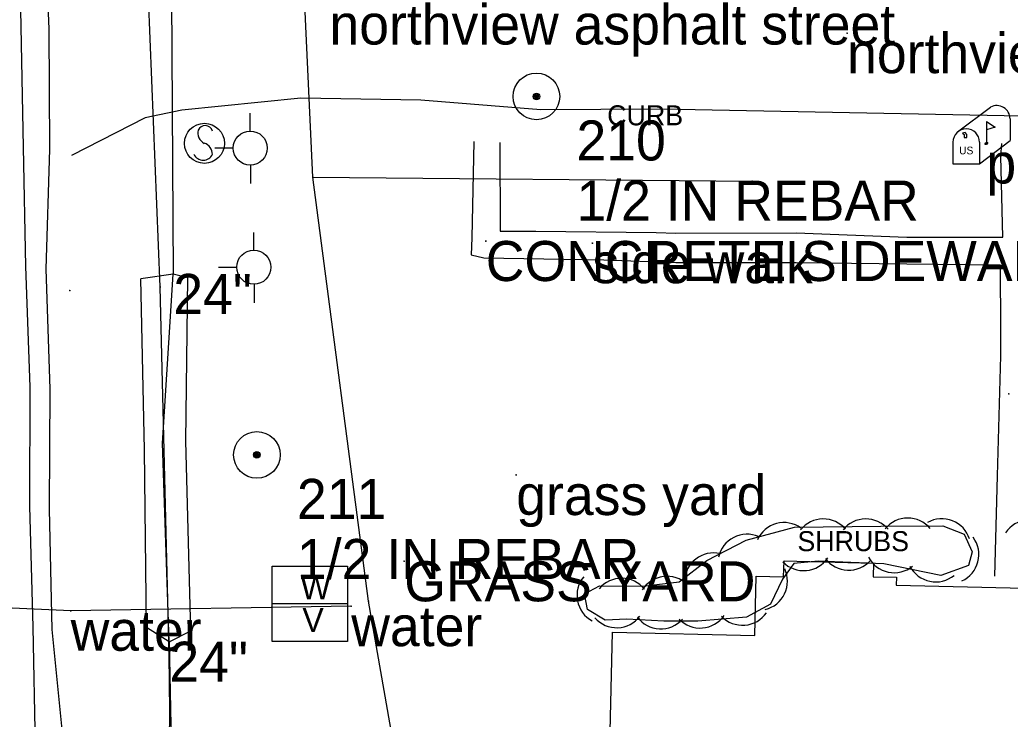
# Model space of a CAD drawing. Extents: x 1802180 to 1804859, y 572524 to 575172.
# Drawn here: x 1803540.3 to 1803663.9, y 574381.3 to 574468.6 of the extents above; entities that cross this region are included whole.
import ezdxf

# ---------------------------------------------------------------- set-up
doc = ezdxf.new("R2010")
doc.units = 0
for name, color, linetype in [('EX_EDGE_PAVEMENT', 7, 'Continuous'), ('EX_SHOULDER', 7, 'Continuous'), ('S_BUILDING', 7, 'Continuous'), ('S_CURB_ANNOT', 7, 'Continuous'), ('S_DITCHLINE', 7, 'Continuous'), ('S_DRG_PT_SYM', 7, 'Continuous'), ('S_EDGE_PAVEMENT', 7, 'Continuous'), ('S_GAS_UTILITIES', 7, 'Continuous'), ('S_IRON_PIN', 7, 'Continuous'), ('S_IRON_PIN_ANNOT', 7, 'Continuous'), ('S_MAILBOX', 7, 'Continuous'), ('S_MAILBOX_ANNOT', 7, 'Continuous'), ('S_MSC_PT_SYM', 7, 'Continuous'), ('S_SIDE_DRAIN', 7, 'Continuous'), ('S_SIDE_DRAIN_ANNOT', 7, 'Continuous'), ('S_SIDEWALK', 7, 'Continuous'), ('S_SIGN', 7, 'Continuous'), ('S_SURVEY_TEXT_ANNOT', 7, 'Continuous'), ('S_TREE', 7, 'Continuous'), ('S_TREE_ANNOT', 7, 'Continuous'), ('S_UTILITY_POLE', 7, 'Continuous'), ('S_UTL_PT_SYM', 7, 'Continuous'), ('S_WATER_UTILITIES', 7, 'Continuous'), ('S_WATER_UTILITIES_ANNOT', 7, 'Continuous')]:
    doc.layers.add(name, color=color, linetype=linetype)

msp = doc.modelspace()

# ---------------------------------------------------------------- linework, layer by layer
at = {"layer": 'EX_EDGE_PAVEMENT'}
msp.add_lwpolyline([(1803544.63, 574242.61), (1803544.37, 574257.99), (1803544.19, 574272.89), (1803543.87, 574287.78), (1803543.66, 574302.78), (1803543.33, 574317.77), (1803543.11, 574332.77), (1803542.8, 574347.86), (1803542.52, 574362.86), (1803542.22, 574377.83), (1803541.94, 574392.83), (1803541.53, 574407.91), (1803541.57, 574422.83), (1803541.02, 574437.83), (1803540.74, 574452.76), (1803540.44, 574467.76), (1803540.16, 574482.75)], dxfattribs=at)
at = {"layer": 'EX_SHOULDER'}
msp.add_lwpolyline([(1803552.79, 574218.79), (1803552.32, 574234.7), (1803552.06, 574242.54), (1803551.37, 574257.72), (1803549.28, 574272.68), (1803547.76, 574287.55), (1803546.93, 574302.58), (1803546.47, 574317.58), (1803546.25, 574332.51), (1803545.94, 574347.57), (1803546.12, 574362.56), (1803545.82, 574377.55), (1803544.33, 574392.54), (1803543.97, 574407.55), (1803544.06, 574422.58), (1803543.55, 574437.52), (1803544.01, 574452.51), (1803543.95, 574467.53), (1803543.32, 574482.51)], dxfattribs=at)
at = {"layer": 'S_BUILDING'}
msp.add_lwpolyline([(1803644.37, 574327.38), (1803619.45, 574327.96), (1803620.08, 574354.87), (1803633.31, 574354.56), (1803633.48, 574361.69), (1803613.54, 574362.15), (1803614.23, 574392.19), (1803632.02, 574391.78), (1803632.19, 574399.2), (1803635.61, 574399.12), (1803635.66, 574401.09), (1803646.83, 574400.83), (1803646.79, 574399.11), (1803649.68, 574399.05), (1803649.66, 574398.08), (1803665.66, 574397.71)], dxfattribs=at)
at = {"layer": 'S_DITCHLINE'}
for points in [[(1803558.93, 574391.01), (1803558.1, 574415.78), (1803559.43, 574436.87), (1803555.39, 574436.29)], [(1803558.93, 574391.01), (1803556.1, 574392.76), (1803555.84, 574414.97), (1803555.39, 574436.29)], [(1803558.93, 574391.01), (1803561.63, 574392.35), (1803561.01, 574416.05), (1803561.26, 574436.43), (1803559.43, 574436.87)]]:
    msp.add_lwpolyline(points, dxfattribs=at)
at = {"layer": 'S_DRG_PT_SYM'}
for points in [[(1803559.43, 574436.92), (1803559.43, 574436.97), (1803559.43, 574436.92), (1803559.38, 574436.92), (1803559.43, 574436.92), (1803559.43, 574436.87), (1803559.43, 574436.92), (1803559.48, 574436.92)], [(1803558.94, 574391.01), (1803558.94, 574391.06), (1803558.94, 574391.01), (1803558.89, 574391.01), (1803558.94, 574391.01), (1803558.94, 574390.96), (1803558.94, 574391.01), (1803558.99, 574391.01)]]:
    msp.add_lwpolyline(points, dxfattribs=at)
at = {"layer": 'S_EDGE_PAVEMENT'}
msp.add_lwpolyline([(1803725.27, 574455.86), (1803710.27, 574456.14), (1803695.27, 574456.17), (1803680.28, 574456.52), (1803665.28, 574456.6), (1803650.28, 574456.92), (1803635.28, 574457.2), (1803620.29, 574457.49), (1803605.29, 574457.42), (1803590.33, 574458.6), (1803575.34, 574458.85), (1803560.49, 574457.37), (1803555.93, 574456.41), (1803546.73, 574451.69)], dxfattribs=at)
at = {"layer": 'S_GAS_UTILITIES'}
for p, q in [((1803557.81, 574435.32), (1803555.53, 574490.96)), ((1803558.91, 574389.33), (1803557.81, 574435.32)), ((1803558.99, 574382.39), (1803558.91, 574389.33)), ((1803558.79, 574349.74), (1803558.99, 574382.39))]:
    msp.add_line(p, q, dxfattribs=at)
at = {"layer": 'S_IRON_PIN'}
for centre, radius in [((1803604.75, 574459.08), 2.91), ((1803604.75, 574459.08), 0.411), ((1803604.75, 574459.08), 0.262), ((1803604.75, 574459.08), 0.212), ((1803604.75, 574459.08), 0.145), ((1803604.75, 574459.08), 0.0822), ((1803604.75, 574459.08), 0.0581), ((1803569.86, 574414.33), 2.91), ((1803569.86, 574414.33), 0.411), ((1803569.86, 574414.33), 0.262), ((1803569.86, 574414.33), 0.212), ((1803569.86, 574414.33), 0.145), ((1803569.86, 574414.33), 0.0822), ((1803569.86, 574414.33), 0.0581)]:
    msp.add_circle(centre, radius, dxfattribs=at)
at = {"layer": 'S_MAILBOX'}
for p, q in [((1803657.3, 574454.64), (1803661.44, 574457.75)), ((1803663.87, 574456.28), (1803663.87, 574453.56)), ((1803660.92, 574455.93), (1803660.92, 574453.21)), ((1803660.07, 574450.65), (1803663.87, 574453.56)), ((1803656.75, 574453.37), (1803656.75, 574450.65)), ((1803660.07, 574453.37), (1803660.07, 574450.65)), ((1803656.75, 574450.65), (1803660.07, 574450.65))]:
    msp.add_line(p, q, dxfattribs=at)
for points in [[(1803660.92, 574455.93), (1803662.03, 574455.26), (1803660.92, 574454.92)], [(1803657.93, 574454.48), (1803658.16, 574454.34), (1803658.16, 574453.96), (1803658.46, 574453.96), (1803658.46, 574454.32), (1803658.27, 574454.57), (1803657.93, 574454.51)]]:
    msp.add_lwpolyline(points, dxfattribs=at)
for centre, end in [((1803662.21, 574456.28), 117.5718), ((1803658.41, 574453.37), 180)]:
    msp.add_arc(centre, 1.66, 0, end, dxfattribs=at)
msp.add_ellipse((1803660.92, 574453.21), major_axis=(0.145, 0.132), ratio=0.564646, dxfattribs=at)
at = {"layer": 'S_MSC_PT_SYM'}
for points in [[(1803643.53, 574466.98), (1803643.53, 574467.03), (1803643.53, 574466.98), (1803643.48, 574466.98), (1803643.53, 574466.98), (1803643.53, 574466.93), (1803643.53, 574466.98), (1803643.58, 574466.98)], [(1803598.43, 574441.03), (1803598.43, 574441.08), (1803598.43, 574441.03), (1803598.38, 574441.03), (1803598.43, 574441.03), (1803598.43, 574440.98), (1803598.43, 574441.03), (1803598.48, 574441.03)], [(1803611.74, 574440.76), (1803611.74, 574440.81), (1803611.74, 574440.76), (1803611.69, 574440.76), (1803611.74, 574440.76), (1803611.74, 574440.71), (1803611.74, 574440.76), (1803611.79, 574440.76)], [(1803663.72, 574421.96), (1803663.72, 574422.01), (1803663.72, 574421.96), (1803663.67, 574421.96), (1803663.72, 574421.96), (1803663.72, 574421.91), (1803663.72, 574421.96), (1803663.77, 574421.96)], [(1803602.24, 574411.82), (1803602.24, 574411.87), (1803602.24, 574411.82), (1803602.19, 574411.82), (1803602.24, 574411.82), (1803602.24, 574411.77), (1803602.24, 574411.82), (1803602.29, 574411.82)], [(1803588.25, 574401.05), (1803588.25, 574401.1), (1803588.25, 574401.05), (1803588.2, 574401.05), (1803588.25, 574401.05), (1803588.25, 574401), (1803588.25, 574401.05), (1803588.3, 574401.05)]]:
    msp.add_lwpolyline(points, dxfattribs=at)
at = {"layer": 'S_SIDE_DRAIN'}
for p, q in [((1803559.03, 574497.92), (1803559.43, 574436.92)), ((1803559.84, 574351.3), (1803558.94, 574391.01))]:
    msp.add_line(p, q, dxfattribs=at)
at = {"layer": 'S_SIDEWALK'}
for points in [[(1803596.96, 574453.47), (1803596.68, 574441.43), (1803596.59, 574439.29), (1803598.18, 574438.92), (1803613.18, 574438.68), (1803622.17, 574438.33), (1803637.17, 574438.33), (1803650.97, 574438.19), (1803662.65, 574438.04), (1803662.68, 574429.76), (1803662.68, 574426.71), (1803662.28, 574411.72), (1803661.95, 574399.19)], [(1803600.2, 574453.32), (1803600.24, 574442.27), (1803604.68, 574442.24), (1803619.69, 574442.11), (1803622.17, 574442.01), (1803637.17, 574442.04), (1803650.98, 574441.5), (1803662.96, 574441.51), (1803662.74, 574451.64), (1803662.86, 574453.22)]]:
    msp.add_lwpolyline(points, dxfattribs=at)
at = {"layer": 'S_SIGN'}
msp.add_circle((1803563.32, 574453.22), 2.5, dxfattribs=at)
for centre, radius, start, end in [((1803564.01, 574454.55), 1.51, 167.1196, 241.9813), ((1803563.4, 574454.49), 0.952, 16.5258, 156.8957), ((1803562.91, 574451.88), 1.4, 358.6529, 73.7063), ((1803563.17, 574452.4), 1.28, 204.641, 335.359)]:
    msp.add_arc(centre, radius, start, end, dxfattribs=at)
at = {"layer": 'S_TREE'}
msp.add_lwpolyline([(1803612.61, 574397.98), (1803618.04, 574397.92), (1803622.58, 574398.47), (1803626.03, 574401.16), (1803630.92, 574403.68), (1803636.96, 574405.31), (1803647.73, 574405.45), (1803655.47, 574405.49), (1803658.14, 574404.44), (1803659.13, 574402.22), (1803658.7, 574400.53), (1803655.23, 574399.26), (1803648.11, 574400.74), (1803639.92, 574401.05), (1803636.89, 574400.77), (1803635.48, 574398.81), (1803633.98, 574395.68), (1803630.96, 574394.07), (1803624.92, 574393.59), (1803620.64, 574393.57), (1803616.02, 574393.81), (1803613.35, 574393.71), (1803611.11, 574395.03), (1803610.75, 574396.99), (1803612.61, 574397.98)], dxfattribs=at)
for centre, radius, start, end in [((1803635.66, 574402.25), 3.63, 54.3202, 155.9171), ((1803640.56, 574402.71), 3.63, 39.9672, 141.5641), ((1803645.87, 574402.71), 3.63, 39.9672, 141.5641), ((1803651.11, 574402.82), 3.63, 39.4937, 141.0906), ((1803655.35, 574402.73), 3.63, 17.6923, 119.2892), ((1803666.31, 574402.59), 3.62, 44.3582, 145.9551), ((1803631.04, 574400.8), 3.63, 66.4739, 168.0708), ((1803656.35, 574401.89), 3.63, 294.7501, 36.3471), ((1803626.87, 574398.46), 3.63, 77.0623, 178.6592), ((1803638.11, 574403.51), 3.63, 224.5361, 326.1331), ((1803643.72, 574403.56), 3.63, 217.0041, 318.6011), ((1803649.41, 574403.25), 3.63, 207.4968, 309.0937), ((1803654.6, 574402.1), 3.63, 207.4968, 309.0937), ((1803621.04, 574395.54), 3.63, 46.2035, 147.8004), ((1803632.46, 574398.56), 3.63, 283.5872, 25.1841), ((1803613.45, 574396.78), 3.63, 139.7985, 241.3955), ((1803615.39, 574395.3), 3.63, 38.5545, 140.1514), ((1803625.19, 574396.34), 3.63, 223.6991, 325.296), ((1803630.49, 574396.69), 3.63, 223.6991, 325.296), ((1803614.78, 574396.38), 3.63, 221.4028, 322.9998), ((1803620.29, 574396.24), 3.63, 216.1918, 317.7887)]:
    msp.add_arc(centre, radius, start, end, dxfattribs=at)
at = {"layer": 'S_UTILITY_POLE'}
for p, q in [((1803569.03, 574454.74), (1803569.03, 574456.99)), ((1803566.94, 574452.61), (1803564.61, 574452.61)), ((1803569.11, 574448.19), (1803569.11, 574450.52)), ((1803569.48, 574439.87), (1803569.48, 574442.11)), ((1803567.39, 574437.74), (1803565.06, 574437.74)), ((1803569.56, 574433.32), (1803569.56, 574435.64))]:
    msp.add_line(p, q, dxfattribs=at)
for centre in [(1803569.03, 574452.63), (1803569.48, 574437.76)]:
    msp.add_circle(centre, 2.13, dxfattribs=at)
at = {"layer": 'S_UTL_PT_SYM'}
for points in [[(1803576.83, 574449.01), (1803576.83, 574449.06), (1803576.83, 574449.01), (1803576.78, 574449.01), (1803576.83, 574449.01), (1803576.83, 574448.96), (1803576.83, 574449.01), (1803576.88, 574449.01)], [(1803576.83, 574449.01), (1803576.83, 574449.06), (1803576.83, 574449.01), (1803576.78, 574449.01), (1803576.83, 574449.01), (1803576.83, 574448.96), (1803576.83, 574449.01), (1803576.88, 574449.01)], [(1803631.71, 574448.48), (1803631.71, 574448.53), (1803631.71, 574448.48), (1803631.66, 574448.48), (1803631.71, 574448.48), (1803631.71, 574448.43), (1803631.71, 574448.48), (1803631.76, 574448.48)], [(1803557.78, 574435.32), (1803557.78, 574435.37), (1803557.78, 574435.32), (1803557.73, 574435.32), (1803557.78, 574435.32), (1803557.78, 574435.27), (1803557.78, 574435.32), (1803557.83, 574435.32)], [(1803557.81, 574435.32), (1803557.81, 574435.37), (1803557.81, 574435.32), (1803557.76, 574435.32), (1803557.81, 574435.32), (1803557.81, 574435.27), (1803557.81, 574435.32), (1803557.86, 574435.32)], [(1803546.51, 574434.86), (1803546.51, 574434.91), (1803546.51, 574434.86), (1803546.46, 574434.86), (1803546.51, 574434.86), (1803546.51, 574434.81), (1803546.51, 574434.86), (1803546.56, 574434.86)], [(1803581.64, 574395.45), (1803581.64, 574395.5), (1803581.64, 574395.45), (1803581.59, 574395.45), (1803581.64, 574395.45), (1803581.64, 574395.4), (1803581.64, 574395.45), (1803581.69, 574395.45)], [(1803583.8, 574396.08), (1803583.8, 574396.13), (1803583.8, 574396.08), (1803583.75, 574396.08), (1803583.8, 574396.08), (1803583.8, 574396.03), (1803583.8, 574396.08), (1803583.85, 574396.08)], [(1803583.8, 574396.08), (1803583.8, 574396.13), (1803583.8, 574396.08), (1803583.75, 574396.08), (1803583.8, 574396.08), (1803583.8, 574396.03), (1803583.8, 574396.08), (1803583.85, 574396.08)], [(1803546.62, 574394.88), (1803546.62, 574394.93), (1803546.62, 574394.88), (1803546.57, 574394.88), (1803546.62, 574394.88), (1803546.62, 574394.83), (1803546.62, 574394.88), (1803546.67, 574394.88)], [(1803558.91, 574389.33), (1803558.91, 574389.38), (1803558.91, 574389.33), (1803558.86, 574389.33), (1803558.91, 574389.33), (1803558.91, 574389.28), (1803558.91, 574389.33), (1803558.96, 574389.33)], [(1803558.99, 574382.39), (1803558.99, 574382.44), (1803558.99, 574382.39), (1803558.94, 574382.39), (1803558.99, 574382.39), (1803558.99, 574382.34), (1803558.99, 574382.39), (1803559.04, 574382.39)]]:
    msp.add_lwpolyline(points, dxfattribs=at)
at = {"layer": 'S_WATER_UTILITIES'}
for p, q in [((1803576.83, 574449.01), (1803574.87, 574492.36)), ((1803583.8, 574396.08), (1803576.83, 574449.01)), ((1803576.83, 574449.01), (1803631.71, 574448.48)), ((1803571.75, 574400.45), (1803581.16, 574400.45)), ((1803571.75, 574391.03), (1803571.75, 574400.45)), ((1803581.16, 574400.45), (1803581.16, 574391.03)), ((1803546.62, 574394.88), (1803486.55, 574397.45)), ((1803571.75, 574395.76), (1803581.16, 574395.76)), ((1803589.68, 574362.39), (1803583.8, 574396.08)), ((1803581.64, 574395.45), (1803546.62, 574394.88)), ((1803581.16, 574391.03), (1803571.75, 574391.03))]:
    msp.add_line(p, q, dxfattribs=at)

# ---------------------------------------------------------------- texts
at = {"layer": 'S_CURB_ANNOT'}
msp.add_text('CURB', height=2.5, dxfattribs=at).set_placement((1803613.59, 574455.47))
at = {"layer": 'S_IRON_PIN_ANNOT'}
for s, p in [('210', (1803609.75, 574451.08)), ('1/2 IN REBAR ', (1803609.75, 574443.58)), ('211', (1803574.86, 574406.33)), ('1/2 IN REBAR ', (1803574.86, 574398.83))]:
    msp.add_text(s, height=5, dxfattribs=at).set_placement(p)
at = {"layer": 'S_MAILBOX'}
msp.add_text('US', height=0.96, rotation=360, dxfattribs=at).set_placement((1803657.51, 574451.85))
at = {"layer": 'S_MAILBOX_ANNOT'}
msp.add_text('plastic box and plastic post ', height=5, dxfattribs=at).set_placement((1803660.92, 574448.21))
at = {"layer": 'S_SIDE_DRAIN_ANNOT'}
for p in [(1803559.43, 574431.92), (1803558.94, 574386.01)]:
    msp.add_text('24"       ', height=5, dxfattribs=at).set_placement(p)
at = {"layer": 'S_SURVEY_TEXT_ANNOT'}
for s, p in [('northview asphalt street ', (1803578.92, 574465.56)), ('northview street ', (1803643.53, 574461.98)), ('CONCRETE SIDEWALK ', (1803598.43, 574436.03)), ('side walk ', (1803611.74, 574435.76)), ('grass yard ', (1803602.24, 574406.82)), ('GRASS YARD ', (1803588.25, 574396.05))]:
    msp.add_text(s, height=5, dxfattribs=at).set_placement(p)
at = {"layer": 'S_TREE_ANNOT'}
msp.add_text('SHRUBS', height=2.5, dxfattribs=at).set_placement((1803637.33, 574402.31))
at = {"layer": 'S_WATER_UTILITIES'}
for s, p in [('W', (1803575.3, 574396.29)), ('V', (1803575.54, 574392.23))]:
    msp.add_text(s, height=3, rotation=360, dxfattribs=at).set_placement(p)
at = {"layer": 'S_WATER_UTILITIES_ANNOT'}
for s, p in [('water ', (1803546.62, 574389.88)), ('water', (1803581.64, 574390.45))]:
    msp.add_text(s, height=5, dxfattribs=at).set_placement(p)

doc.saveas('drawing.dxf')
